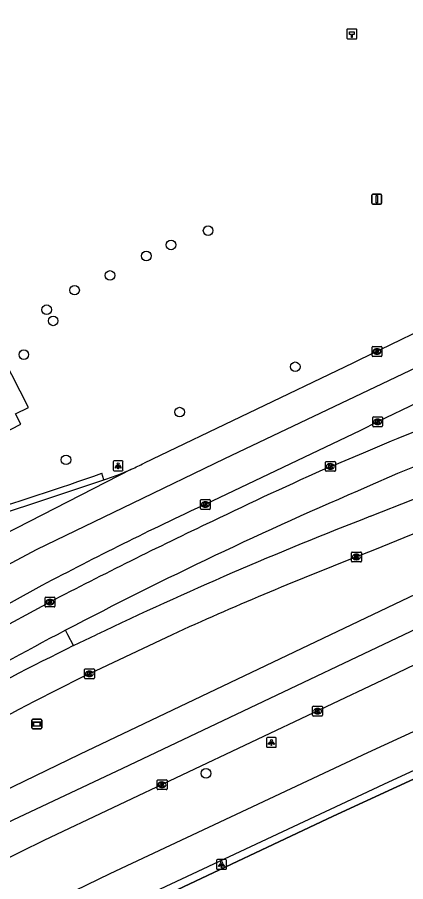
# Model space of a CAD drawing. Extents: x 156414 to 157775, y 382335 to 383765.
# Drawn here: x 157520.9 to 157560.4, y 382974.9 to 383062.8 of the extents above; entities that cross this region are included whole.
import ezdxf

# ---------------------------------------------------------------- set-up
doc = ezdxf.new("R2010")
doc.units = 0
for name, color, linetype in [('IMGEO_Berm_onverhard', 7, 'Continuous'), ('IMGEO_Berm_open', 7, 'Continuous'), ('IMGEO_Boom', 7, 'Continuous'), ('IMGEO_Fietspad_gesloten', 7, 'Continuous'), ('IMGEO_Hectometerpaal', 7, 'Continuous'), ('IMGEO_Hek', 7, 'Continuous'), ('IMGEO_Kolk', 7, 'Continuous'), ('IMGEO_Lichtpunt', 7, 'Continuous'), ('IMGEO_OVBaan_gesloten', 7, 'Continuous'), ('IMGEO_Reclamebord', 7, 'Continuous'), ('IMGEO_Rijbaan_regionaal_gesloten', 7, 'Continuous'), ('IMGEO_Verkeersbordpaal', 7, 'Continuous'), ('IMGEO_Verkeerseiland_open', 7, 'Continuous'), ('IMGEO_Voetpad_open', 7, 'Continuous')]:
    doc.layers.add(name, color=color, linetype=linetype)

msp = doc.modelspace()

# ---------------------------------------------------------------- linework, layer by layer
at = {"layer": 'IMGEO_Berm_onverhard'}
msp.add_lwpolyline([(157521.857, 382966.644), (157535.389, 382973.187), (157553.063, 382981.547), (157578.967, 382993.479), (157609.014, 383007.542)], dxfattribs=at)
at = {"layer": 'IMGEO_Berm_open'}
msp.add_lwpolyline([(157506.982, 383014.042), (157521.303, 383021.411), (157520.769, 383022.478)], dxfattribs=at)
at = {"layer": 'IMGEO_Boom'}
for centre in [(157540.342, 383041.113), (157536.572, 383039.662), (157534.066, 383038.535), (157530.373, 383036.555), (157526.764, 383035.059), (157523.925, 383033.064), (157524.591, 383031.933), (157521.604, 383028.495), (157549.202, 383027.262), (157537.45, 383022.649), (157525.895, 383017.79), (157540.135, 382985.887)]:
    msp.add_circle(centre, 0.489, dxfattribs=at)
at = {"layer": 'IMGEO_Fietspad_gesloten'}
for points in [[(157513.925, 382967.491), (157522.078, 382971.661), (157530.389, 382975.685), (157556.594, 382988.014), (157569.71, 382994.039), (157575.231, 382996.466)], [(157576.634, 382993.293), (157558.173, 382984.759), (157535.477, 382974.115), (157522.483, 382967.795)]]:
    msp.add_lwpolyline(points, dxfattribs=at)
at = {"layer": 'IMGEO_Hectometerpaal'}
for p, q in [((157554.459, 383061.545), (157554.459, 383060.704)), ((157554.459, 383061.545), (157554.459, 383060.704)), ((157555.375, 383061.629), (157554.534, 383061.629)), ((157555.375, 383061.629), (157554.534, 383061.629)), ((157555.459, 383060.713), (157555.459, 383061.554)), ((157555.459, 383060.713), (157555.459, 383061.554)), ((157554.543, 383060.629), (157555.384, 383060.629)), ((157554.543, 383060.629), (157555.384, 383060.629))]:
    msp.add_line(p, q, dxfattribs=at)
msp.add_lwpolyline([(157554.984, 383060.773), (157554.924, 383060.773), (157554.924, 383061.078), (157554.704, 383061.078), (157554.704, 383061.347), (157555.204, 383061.347), (157555.204, 383061.078), (157554.984, 383061.078), (157554.984, 383060.773)], dxfattribs=at)
for centre, start, end in [((157554.537, 383061.551), 92.4484, 184.28452), ((157554.537, 383061.551), 92.4484, 184.28452), ((157555.381, 383061.551), 2.4484, 94.28452), ((157555.381, 383061.551), 2.4484, 94.28452), ((157554.537, 383060.707), 182.4484, 274.28452), ((157554.537, 383060.707), 182.4484, 274.28452), ((157555.381, 383060.707), 272.4484, 4.28452), ((157555.381, 383060.707), 272.4484, 4.28452)]:
    msp.add_arc(centre, 0.0779, start, end, dxfattribs=at)
at = {"layer": 'IMGEO_Hek'}
msp.add_lwpolyline([(157610.372, 382997.757), (157609.014, 383007.542), (157578.967, 382993.479), (157553.063, 382981.547), (157535.389, 382973.187), (157521.857, 382966.644)], dxfattribs=at)
at = {"layer": 'IMGEO_Kolk'}
for p, q in [((157557.017, 383028.392), (157557.017, 383029.244)), ((157557.092, 383029.318), (157557.944, 383029.318)), ((157557.505, 383029.098), (157557.53, 383029.098)), ((157558.018, 383029.244), (157558.018, 383028.392)), ((157557.944, 383028.318), (157557.092, 383028.318)), ((157557.528, 383028.538), (157557.503, 383028.538)), ((157557.078, 383021.237), (157557.078, 383022.089)), ((157557.153, 383022.163), (157558.005, 383022.163)), ((157557.566, 383021.943), (157557.591, 383021.943)), ((157558.079, 383022.089), (157558.079, 383021.237)), ((157558.005, 383021.163), (157557.153, 383021.163)), ((157557.589, 383021.383), (157557.564, 383021.383)), ((157552.283, 383016.7), (157552.283, 383017.552)), ((157552.358, 383017.626), (157553.21, 383017.626)), ((157552.771, 383017.406), (157552.796, 383017.406)), ((157553.284, 383017.552), (157553.284, 383016.7)), ((157553.21, 383016.626), (157552.358, 383016.626)), ((157552.794, 383016.846), (157552.769, 383016.846)), ((157539.639, 383013.755), (157540.491, 383013.755)), ((157539.564, 383012.829), (157539.564, 383013.681)), ((157540.075, 383012.975), (157540.05, 383012.975)), ((157540.052, 383013.535), (157540.077, 383013.535)), ((157540.565, 383013.681), (157540.565, 383012.829)), ((157540.491, 383012.755), (157539.639, 383012.755)), ((157554.926, 383007.481), (157554.926, 383008.333)), ((157555.001, 383008.407), (157555.853, 383008.407)), ((157555.437, 383007.627), (157555.412, 383007.627)), ((157555.414, 383008.187), (157555.439, 383008.187)), ((157555.927, 383008.333), (157555.927, 383007.481)), ((157555.853, 383007.407), (157555.001, 383007.407)), ((157523.763, 383002.894), (157523.763, 383003.746)), ((157523.838, 383003.82), (157524.69, 383003.82)), ((157524.251, 383003.6), (157524.276, 383003.6)), ((157524.764, 383003.746), (157524.764, 383002.894)), ((157524.69, 383002.82), (157523.838, 383002.82)), ((157524.274, 383003.04), (157524.249, 383003.04)), ((157527.774, 382995.596), (157527.774, 382996.448)), ((157527.849, 382996.522), (157528.701, 382996.522)), ((157528.262, 382996.302), (157528.287, 382996.302)), ((157528.775, 382996.448), (157528.775, 382995.596)), ((157528.701, 382995.522), (157527.849, 382995.522)), ((157528.285, 382995.742), (157528.26, 382995.742)), ((157550.973, 382991.795), (157550.973, 382992.647)), ((157551.048, 382992.721), (157551.9, 382992.721)), ((157551.974, 382992.647), (157551.974, 382991.795)), ((157551.9, 382991.721), (157551.048, 382991.721)), ((157551.484, 382991.941), (157551.459, 382991.941)), ((157551.461, 382992.501), (157551.486, 382992.501)), ((157535.163, 382984.308), (157535.163, 382985.16)), ((157535.238, 382985.234), (157536.09, 382985.234)), ((157535.651, 382985.014), (157535.676, 382985.014)), ((157536.164, 382985.16), (157536.164, 382984.308)), ((157536.09, 382984.234), (157535.238, 382984.234)), ((157535.674, 382984.454), (157535.649, 382984.454))]:
    msp.add_line(p, q, dxfattribs=at)
for points in [[(157557.017, 383028.392), (157557.017, 383029.244)], [(157557.092, 383029.318), (157557.944, 383029.318)], [(157557.338, 383029.018), (157557.461, 383029.018), (157557.461, 383028.867), (157557.591, 383029.018), (157557.755, 383029.018), (157557.609, 383028.867), (157557.762, 383028.618), (157557.61, 383028.618), (157557.525, 383028.782), (157557.461, 383028.715), (157557.461, 383028.618), (157557.338, 383028.618), (157557.338, 383029.018)], [(157558.018, 383029.244), (157558.018, 383028.392)], [(157557.944, 383028.318), (157557.092, 383028.318)], [(157557.078, 383021.237), (157557.078, 383022.089)], [(157557.153, 383022.163), (157558.005, 383022.163)], [(157557.399, 383021.863), (157557.522, 383021.863), (157557.522, 383021.712), (157557.652, 383021.863), (157557.816, 383021.863), (157557.67, 383021.712), (157557.823, 383021.463), (157557.671, 383021.463), (157557.586, 383021.627), (157557.522, 383021.56), (157557.522, 383021.463), (157557.399, 383021.463), (157557.399, 383021.863)], [(157558.079, 383022.089), (157558.079, 383021.237)], [(157558.005, 383021.163), (157557.153, 383021.163)], [(157552.283, 383016.7), (157552.283, 383017.552)], [(157552.358, 383017.626), (157553.21, 383017.626)], [(157552.604, 383017.326), (157552.727, 383017.326), (157552.727, 383017.175), (157552.857, 383017.326), (157553.021, 383017.326), (157552.875, 383017.175), (157553.028, 383016.926), (157552.876, 383016.926), (157552.791, 383017.09), (157552.727, 383017.023), (157552.727, 383016.926), (157552.604, 383016.926), (157552.604, 383017.326)], [(157553.284, 383017.552), (157553.284, 383016.7)], [(157553.21, 383016.626), (157552.358, 383016.626)], [(157539.639, 383013.755), (157540.491, 383013.755)], [(157539.564, 383012.829), (157539.564, 383013.681)], [(157539.885, 383013.455), (157540.008, 383013.455), (157540.008, 383013.304), (157540.138, 383013.455), (157540.302, 383013.455), (157540.156, 383013.304), (157540.309, 383013.055), (157540.157, 383013.055), (157540.072, 383013.219), (157540.008, 383013.152), (157540.008, 383013.055), (157539.885, 383013.055), (157539.885, 383013.455)], [(157540.565, 383013.681), (157540.565, 383012.829)], [(157540.491, 383012.755), (157539.639, 383012.755)], [(157554.926, 383007.481), (157554.926, 383008.333)], [(157555.001, 383008.407), (157555.853, 383008.407)], [(157555.247, 383008.107), (157555.37, 383008.107), (157555.37, 383007.956), (157555.5, 383008.107), (157555.664, 383008.107), (157555.518, 383007.956), (157555.671, 383007.707), (157555.519, 383007.707), (157555.434, 383007.871), (157555.37, 383007.804), (157555.37, 383007.707), (157555.247, 383007.707), (157555.247, 383008.107)], [(157555.927, 383008.333), (157555.927, 383007.481)], [(157555.853, 383007.407), (157555.001, 383007.407)], [(157523.763, 383002.894), (157523.763, 383003.746)], [(157523.838, 383003.82), (157524.69, 383003.82)], [(157524.084, 383003.52), (157524.207, 383003.52), (157524.207, 383003.369), (157524.337, 383003.52), (157524.501, 383003.52), (157524.355, 383003.369), (157524.508, 383003.12), (157524.356, 383003.12), (157524.271, 383003.284), (157524.207, 383003.217), (157524.207, 383003.12), (157524.084, 383003.12), (157524.084, 383003.52)], [(157524.764, 383003.746), (157524.764, 383002.894)], [(157524.69, 383002.82), (157523.838, 383002.82)], [(157527.774, 382995.596), (157527.774, 382996.448)], [(157527.849, 382996.522), (157528.701, 382996.522)], [(157528.095, 382996.222), (157528.218, 382996.222), (157528.218, 382996.071), (157528.348, 382996.222), (157528.512, 382996.222), (157528.366, 382996.071), (157528.519, 382995.822), (157528.367, 382995.822), (157528.282, 382995.986), (157528.218, 382995.919), (157528.218, 382995.822), (157528.095, 382995.822), (157528.095, 382996.222)], [(157528.775, 382996.448), (157528.775, 382995.596)], [(157528.701, 382995.522), (157527.849, 382995.522)], [(157550.973, 382991.795), (157550.973, 382992.647)], [(157551.048, 382992.721), (157551.9, 382992.721)], [(157551.974, 382992.647), (157551.974, 382991.795)], [(157551.9, 382991.721), (157551.048, 382991.721)], [(157551.294, 382992.421), (157551.417, 382992.421), (157551.417, 382992.27), (157551.547, 382992.421), (157551.711, 382992.421), (157551.565, 382992.27), (157551.718, 382992.021), (157551.566, 382992.021), (157551.481, 382992.185), (157551.417, 382992.118), (157551.417, 382992.021), (157551.294, 382992.021), (157551.294, 382992.421)], [(157535.163, 382984.308), (157535.163, 382985.16)], [(157535.238, 382985.234), (157536.09, 382985.234)], [(157535.484, 382984.934), (157535.607, 382984.934), (157535.607, 382984.783), (157535.737, 382984.934), (157535.901, 382984.934), (157535.755, 382984.783), (157535.908, 382984.534), (157535.756, 382984.534), (157535.671, 382984.698), (157535.607, 382984.631), (157535.607, 382984.534), (157535.484, 382984.534), (157535.484, 382984.934)], [(157536.164, 382985.16), (157536.164, 382984.308)], [(157536.09, 382984.234), (157535.238, 382984.234)]]:
    msp.add_lwpolyline(points, dxfattribs=at)
for centre, start, end in [((157557.094, 383029.242), 91.55205, 178.44795), ((157557.094, 383029.242), 91.55205, 178.44795), ((157557.942, 383029.242), 1.55205, 88.44795), ((157557.942, 383029.242), 1.55205, 88.44795), ((157557.094, 383028.394), 181.55205, 268.44795), ((157557.094, 383028.394), 181.55205, 268.44795), ((157557.942, 383028.394), 271.55205, 358.44795), ((157557.942, 383028.394), 271.55205, 358.44795), ((157557.155, 383022.087), 91.55205, 178.44795), ((157557.155, 383022.087), 91.55205, 178.44795), ((157558.003, 383022.087), 1.55205, 88.44795), ((157558.003, 383022.087), 1.55205, 88.44795), ((157557.155, 383021.239), 181.55205, 268.44795), ((157557.155, 383021.239), 181.55205, 268.44795), ((157558.003, 383021.239), 271.55205, 358.44795), ((157558.003, 383021.239), 271.55205, 358.44795), ((157552.36, 383017.55), 91.55205, 178.44795), ((157552.36, 383017.55), 91.55205, 178.44795), ((157553.208, 383017.55), 1.55205, 88.44795), ((157553.208, 383017.55), 1.55205, 88.44795), ((157552.36, 383016.702), 181.55205, 268.44795), ((157552.36, 383016.702), 181.55205, 268.44795), ((157553.208, 383016.702), 271.55205, 358.44795), ((157553.208, 383016.702), 271.55205, 358.44795), ((157539.641, 383013.679), 91.55205, 178.44795), ((157539.641, 383013.679), 91.55205, 178.44795), ((157540.489, 383013.679), 1.55205, 88.44795), ((157540.489, 383013.679), 1.55205, 88.44795), ((157539.641, 383012.831), 181.55205, 268.44795), ((157539.641, 383012.831), 181.55205, 268.44795), ((157540.489, 383012.831), 271.55205, 358.44795), ((157540.489, 383012.831), 271.55205, 358.44795), ((157555.003, 383008.331), 91.55205, 178.44795), ((157555.003, 383008.331), 91.55205, 178.44795), ((157555.851, 383008.331), 1.55205, 88.44795), ((157555.851, 383008.331), 1.55205, 88.44795), ((157555.003, 383007.483), 181.55205, 268.44795), ((157555.003, 383007.483), 181.55205, 268.44795), ((157555.851, 383007.483), 271.55205, 358.44795), ((157555.851, 383007.483), 271.55205, 358.44795), ((157523.84, 383003.744), 91.55205, 178.44795), ((157523.84, 383003.744), 91.55205, 178.44795), ((157524.688, 383003.744), 1.55205, 88.44795), ((157524.688, 383003.744), 1.55205, 88.44795), ((157523.84, 383002.896), 181.55205, 268.44795), ((157523.84, 383002.896), 181.55205, 268.44795), ((157524.688, 383002.896), 271.55205, 358.44795), ((157524.688, 383002.896), 271.55205, 358.44795), ((157527.851, 382996.446), 91.55205, 178.44795), ((157527.851, 382996.446), 91.55205, 178.44795), ((157528.699, 382996.446), 1.55205, 88.44795), ((157528.699, 382996.446), 1.55205, 88.44795), ((157527.851, 382995.598), 181.55205, 268.44795), ((157527.851, 382995.598), 181.55205, 268.44795), ((157528.699, 382995.598), 271.55205, 358.44795), ((157528.699, 382995.598), 271.55205, 358.44795), ((157551.05, 382992.645), 91.55205, 178.44795), ((157551.05, 382992.645), 91.55205, 178.44795), ((157551.898, 382992.645), 1.55205, 88.44795), ((157551.898, 382992.645), 1.55205, 88.44795), ((157551.05, 382991.797), 181.55205, 268.44795), ((157551.05, 382991.797), 181.55205, 268.44795), ((157551.898, 382991.797), 271.55205, 358.44795), ((157551.898, 382991.797), 271.55205, 358.44795), ((157535.24, 382985.158), 91.55205, 178.44795), ((157535.24, 382985.158), 91.55205, 178.44795), ((157536.088, 382985.158), 1.55205, 88.44795), ((157536.088, 382985.158), 1.55205, 88.44795), ((157535.24, 382984.31), 181.55205, 268.44795), ((157535.24, 382984.31), 181.55205, 268.44795), ((157536.088, 382984.31), 271.55205, 358.44795), ((157536.088, 382984.31), 271.55205, 358.44795)]:
    msp.add_arc(centre, 0.0765, start, end, dxfattribs=at)
for centre, major_axis, ratio, start_param, end_param in [((157557.504, 383028.818), (-0.387, 0.002), 0.722429, 4.712389, 7.853982), ((157557.529, 383028.818), (-0.39, 0.002), 0.717154, 1.570796, 4.712389), ((157557.565, 383021.663), (-0.387, 0.002), 0.722429, 4.712389, 7.853982), ((157557.59, 383021.663), (-0.39, 0.002), 0.717154, 1.570796, 4.712389), ((157552.77, 383017.126), (-0.387, 0.002), 0.722429, 4.712389, 7.853982), ((157552.795, 383017.126), (-0.39, 0.002), 0.717154, 1.570796, 4.712389), ((157540.051, 383013.255), (-0.387, 0.002), 0.722429, 4.712389, 7.853982), ((157540.076, 383013.255), (-0.39, 0.002), 0.717154, 1.570796, 4.712389), ((157555.413, 383007.907), (-0.387, 0.002), 0.722429, 4.712389, 7.853982), ((157555.438, 383007.907), (-0.39, 0.002), 0.717154, 1.570796, 4.712389), ((157524.25, 383003.32), (-0.387, 0.002), 0.722429, 4.712389, 7.853982), ((157524.275, 383003.32), (-0.39, 0.002), 0.717154, 1.570796, 4.712389), ((157528.261, 382996.022), (-0.387, 0.002), 0.722429, 4.712389, 7.853982), ((157528.286, 382996.022), (-0.39, 0.002), 0.717154, 1.570796, 4.712389), ((157551.46, 382992.221), (-0.387, 0.002), 0.722429, 4.712389, 7.853982), ((157551.485, 382992.221), (-0.39, 0.002), 0.717154, 1.570796, 4.712389), ((157535.65, 382984.734), (-0.387, 0.002), 0.722429, 4.712389, 7.853982), ((157535.675, 382984.734), (-0.39, 0.002), 0.717154, 1.570796, 4.712389)]:
    msp.add_ellipse(centre, major_axis=major_axis, ratio=ratio, start_param=start_param, end_param=end_param, dxfattribs=at)
at = {"layer": 'IMGEO_Lichtpunt'}
for p, q in [((157530.693, 383017.585), (157530.693, 383016.778)), ((157530.693, 383017.585), (157530.693, 383016.778)), ((157531.595, 383017.68), (157530.787, 383017.68)), ((157531.595, 383017.68), (157530.787, 383017.68)), ((157531.689, 383016.778), (157531.689, 383017.585)), ((157531.689, 383016.778), (157531.689, 383017.585)), ((157530.787, 383016.684), (157531.595, 383016.684)), ((157530.787, 383016.684), (157531.595, 383016.684)), ((157546.279, 382989.443), (157546.279, 382988.636)), ((157546.279, 382989.443), (157546.279, 382988.636)), ((157547.181, 382989.538), (157546.373, 382989.538)), ((157547.181, 382989.538), (157546.373, 382989.538)), ((157547.275, 382988.636), (157547.275, 382989.443)), ((157547.275, 382988.636), (157547.275, 382989.443)), ((157546.373, 382988.542), (157547.181, 382988.542)), ((157546.373, 382988.542), (157547.181, 382988.542)), ((157541.204, 382977.025), (157541.204, 382976.218)), ((157541.204, 382977.025), (157541.204, 382976.218)), ((157542.106, 382977.12), (157541.298, 382977.12)), ((157542.106, 382977.12), (157541.298, 382977.12)), ((157542.2, 382976.218), (157542.2, 382977.025)), ((157542.2, 382976.218), (157542.2, 382977.025)), ((157541.298, 382976.124), (157542.106, 382976.124)), ((157541.298, 382976.124), (157542.106, 382976.124))]:
    msp.add_line(p, q, dxfattribs=at)
for points in [[(157531.067, 383017.249), (157531.106, 383017.221), (157530.918, 383016.959), (157530.88, 383016.986), (157531.067, 383017.249)], [(157531.279, 383017.221), (157531.317, 383017.248), (157531.504, 383016.986), (157531.465, 383016.958), (157531.279, 383017.221)], [(157531.169, 383017.201), (157531.216, 383017.201), (157531.216, 383016.879), (157531.169, 383016.879), (157531.169, 383017.201)], [(157546.653, 382989.107), (157546.692, 382989.079), (157546.504, 382988.817), (157546.466, 382988.844), (157546.653, 382989.107)], [(157546.865, 382989.079), (157546.903, 382989.106), (157547.09, 382988.844), (157547.051, 382988.816), (157546.865, 382989.079)], [(157546.755, 382989.059), (157546.802, 382989.059), (157546.802, 382988.737), (157546.755, 382988.737), (157546.755, 382989.059)], [(157541.578, 382976.689), (157541.617, 382976.661), (157541.429, 382976.399), (157541.391, 382976.426), (157541.578, 382976.689)], [(157541.68, 382976.641), (157541.727, 382976.641), (157541.727, 382976.319), (157541.68, 382976.319), (157541.68, 382976.641)], [(157541.79, 382976.661), (157541.828, 382976.688), (157542.015, 382976.426), (157541.976, 382976.398), (157541.79, 382976.661)]]:
    msp.add_lwpolyline(points, dxfattribs=at)
for centre in [(157531.192, 383017.383), (157546.778, 382989.241), (157541.703, 382976.823)]:
    msp.add_circle(centre, 0.0994, dxfattribs=at)
for centre, start, end in [((157530.787, 383017.585), 90, 180), ((157530.787, 383017.585), 90, 180), ((157531.595, 383017.585), 0, 90), ((157531.595, 383017.585), 0, 90), ((157530.787, 383016.778), 180, 270), ((157530.787, 383016.778), 180, 270), ((157531.595, 383016.778), 270, 0), ((157531.595, 383016.778), 270, 360), ((157546.373, 382989.443), 90, 180), ((157546.373, 382989.443), 90, 180), ((157547.181, 382989.443), 0, 90), ((157547.181, 382989.443), 0, 90), ((157546.373, 382988.636), 180, 270), ((157546.373, 382988.636), 180, 270), ((157547.181, 382988.636), 270, 0), ((157547.181, 382988.636), 270, 360), ((157541.298, 382977.025), 90, 180), ((157541.298, 382977.025), 90, 180), ((157542.106, 382977.025), 0, 90), ((157542.106, 382977.025), 0, 90), ((157541.298, 382976.218), 180, 270), ((157541.298, 382976.218), 180, 270), ((157542.106, 382976.218), 270, 0), ((157542.106, 382976.218), 270, 360)]:
    msp.add_arc(centre, 0.0946, start, end, dxfattribs=at)
at = {"layer": 'IMGEO_OVBaan_gesloten'}
for points in [[(157604.235, 383036.607), (157595.611, 383033.434), (157581.082, 383028.325), (157565.373, 383022.28), (157559.643, 383019.974), (157558.958, 383019.704), (157556.115, 383018.466), (157552.776, 383017.094)], [(157556.854, 383012.046), (157561.17, 383013.739), (157583.015, 383021.88), (157603.128, 383029.782), (157619.132, 383035.797)], [(157605.41, 383033.527), (157602.072, 383032.28), (157575, 383022.472), (157561.985, 383017.36), (157559.602, 383016.417), (157556.51, 383015.036)], [(157609.912, 383028.803), (157579.12, 383016.9), (157562.354, 383010.665), (157560.99, 383010.154), (157557.249, 383008.623), (157555.422, 383007.908)], [(157524.261, 383003.319), (157518.083, 383000)], [(157525.857, 383000.453), (157524.996, 383000)], [(157526.661, 382998.888), (157528.974, 383000)], [(157536.693, 383000), (157528.27, 382996.023)]]:
    msp.add_lwpolyline(points, dxfattribs=at)
for centre, radius, start, end in [((157702.486, 382678.067), 370.61, 113.82566, 115.87553), ((157726.425, 382618.372), 431.525, 113.1884, 117.69663), ((157704.923, 382631.06), 408.747, 111.23842, 115.49664), ((157757.033, 382556.225), 504.06, 115.41, 117.50301), ((157684.22, 382676.736), 355.336, 111.2518, 114.53034), ((157691.648, 382684.217), 357.06, 117.82248, 122.26547), ((157682.872, 382683.307), 352.127, 116.3352, 120.97711), ((157672.558, 382702.617), 326.965, 116.18653, 121.20683)]:
    msp.add_arc(centre, radius, start, end, dxfattribs=at)
at = {"layer": 'IMGEO_Reclamebord'}
for p, q in [((157522.432, 382990.508), (157522.432, 382991.308)), ((157522.432, 382991.308), (157522.432, 382990.508)), ((157522.532, 382991.408), (157523.322, 382991.408)), ((157523.322, 382991.408), (157522.532, 382991.408)), ((157523.422, 382991.308), (157523.422, 382990.508)), ((157523.422, 382990.508), (157523.422, 382991.308)), ((157523.322, 382990.408), (157522.532, 382990.408)), ((157522.532, 382990.408), (157523.322, 382990.408))]:
    msp.add_line(p, q, dxfattribs=at)
for points in [[(157522.533, 382991.14), (157523.321, 382991.14), (157523.321, 382990.676), (157522.533, 382990.676), (157522.533, 382991.14)], [(157522.598, 382991.075), (157522.598, 382990.741), (157523.256, 382990.741), (157523.256, 382991.075), (157522.598, 382991.075)]]:
    msp.add_lwpolyline(points, dxfattribs=at)
for centre, start, end in [((157522.532, 382991.308), 90, 180), ((157522.532, 382991.308), 90, 180), ((157523.322, 382991.308), 0, 90), ((157523.322, 382991.308), 360, 90), ((157522.532, 382990.508), 180, 270), ((157522.532, 382990.508), 180, 270), ((157523.322, 382990.508), 270, 0), ((157523.322, 382990.508), 270, 0)]:
    msp.add_arc(centre, 0.1, start, end, dxfattribs=at)
at = {"layer": 'IMGEO_Rijbaan_regionaal_gesloten'}
for points in [[(157461.26, 382967.686), (157477.206, 382980.384), (157489.688, 382989.129), (157503.424, 382997.774), (157516.262, 383005.156), (157522.963, 383008.7), (157532.653, 383013.388), (157542.059, 383017.937), (157563.619, 383028.19), (157583.282, 383036.15), (157593.606, 383039.479), (157605.276, 383042.997), (157618.681, 383047.039), (157628.338, 383050.02), (157637.659, 383053.214), (157656.409, 383060.013)], [(157692.51, 383056.437), (157656.81, 383043.081), (157650.994, 383040.969), (157624.255, 383029.843), (157608.988, 383022.848), (157591.111, 383014.656), (157573.149, 383006.118), (157531.64, 382986.387), (157512.834, 382977.537), (157496.205, 382967.961), (157486.232, 382961.464), (157481.497, 382957.924), (157467.831, 382947.289)], [(157562.125, 383031.061), (157555.662, 383027.934), (157555.059, 383027.63), (157533.826, 383017.452)], [(157561.677, 383023.633), (157557.575, 383021.664), (157555.85, 383020.766), (157540.06, 383013.256)], [(157532.567, 383016.843), (157520.845, 383010.832), (157504.357, 383002.424), (157494.022, 382996.296), (157480.983, 382987.59), (157471.536, 382980.654), (157458.812, 382970.684)], [(157516.679, 383011.462), (157522.426, 383013.309), (157529.746, 383015.757)], [(157580.378, 383013.154), (157527.276, 382987.807), (157513.751, 382981.27)], [(157512.486, 382973.47), (157518.959, 382976.769), (157523.662, 382979.102), (157558.736, 382995.716), (157567.618, 383000), (157569.772, 383000.948), (157586.676, 383009.012)], [(157523.442, 383004.993), (157514.36, 383000)]]:
    msp.add_lwpolyline(points, dxfattribs=at)
for centre, radius, start, end in [((157522.122, 383040.043), 25.443, 294.23893, 297.38878), ((157522.297, 383039.481), 24.859, 291.17724, 294.40267), ((157521.892, 383040.289), 25.758, 287.75397, 291.36865), ((157684.262, 382702.405), 342.669, 114.88627, 117.98979)]:
    msp.add_arc(centre, radius, start, end, dxfattribs=at)
at = {"layer": 'IMGEO_Verkeersbordpaal'}
for p, q in [((157556.996, 383043.912), (157556.996, 383044.712)), ((157556.996, 383044.712), (157556.996, 383043.912)), ((157557.096, 383044.812), (157557.886, 383044.812)), ((157557.886, 383044.812), (157557.096, 383044.812)), ((157557.986, 383044.712), (157557.986, 383043.912)), ((157557.986, 383043.912), (157557.986, 383044.712)), ((157557.886, 383043.812), (157557.096, 383043.812)), ((157557.096, 383043.812), (157557.886, 383043.812))]:
    msp.add_line(p, q, dxfattribs=at)
msp.add_lwpolyline([(157557.416, 383044.687), (157557.566, 383044.687), (157557.566, 383043.937), (157557.416, 383043.937), (157557.416, 383044.687)], dxfattribs=at)
for centre, start, end in [((157557.096, 383044.712), 90, 180), ((157557.096, 383044.712), 90, 180), ((157557.886, 383044.712), 0, 90), ((157557.886, 383044.712), 360, 90), ((157557.096, 383043.912), 180, 270), ((157557.096, 383043.912), 180, 270), ((157557.886, 383043.912), 270, 0), ((157557.886, 383043.912), 270, 0)]:
    msp.add_arc(centre, 0.1, start, end, dxfattribs=at)
at = {"layer": 'IMGEO_Verkeerseiland_open'}
for points in [[(157529.746, 383015.757), (157529.547, 383016.423)], [(157526.661, 382998.888), (157526.09, 383000), (157525.857, 383000.453)]]:
    msp.add_lwpolyline(points, dxfattribs=at)
msp.add_arc((157409.151, 383360.962), 364.969, 287.08336, 289.26155, dxfattribs=at)
at = {"layer": 'IMGEO_Voetpad_open'}
msp.add_lwpolyline([(157520.769, 383022.478), (157522.064, 383023.101), (157500.204, 383065.957), (157497.65, 383070.963), (157496.51, 383070.405)], dxfattribs=at)

doc.saveas('drawing.dxf')
